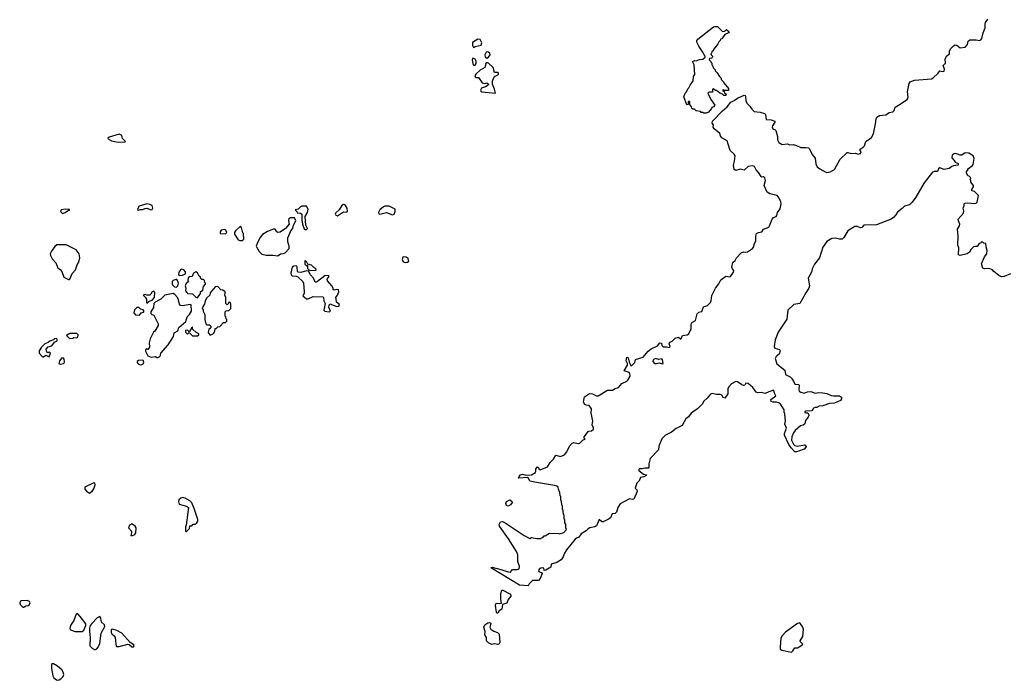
# Model space of a CAD drawing. Extents: x 2106670 to 2323771, y 35271 to 224896.
# Tile 257 of 419: x 2275356 to 2287028, y 97707 to 105540. Entities that reach past the tile are written whole.
import ezdxf

# ---------------------------------------------------------------- set-up
doc = ezdxf.new("R2010")
doc.units = 0

msp = doc.modelspace()

# ---------------------------------------------------------------- linework, layer by layer
at = {"layer": '0CON20XD'}
for points in [[(2281484, 100054), (2281405, 100068), (2281386, 100105), (2281371, 100111), (2281272, 100102), (2281268, 100105), (2281275, 100122), (2281293, 100145), (2281315, 100150), (2281355, 100140), (2281425, 100142), (2281469, 100171), (2281476, 100185), (2281474, 100215), (2281495, 100237), (2281505, 100230), (2281511, 100211), (2281525, 100202), (2281613, 100237), (2281645, 100290), (2281685, 100328), (2281713, 100377), (2281765, 100360), (2281815, 100381), (2281844, 100415), (2281874, 100485), (2281905, 100520), (2281925, 100526), (2281975, 100516), (2281995, 100520), (2282035, 100558), (2282060, 100565), (2282048, 100578), (2282048, 100595), (2282100, 100660), (2282135, 100664), (2282159, 100685), (2282159, 100699), (2282141, 100735), (2282150, 100785), (2282132, 100875), (2282133, 100925), (2282108, 100965), (2282070, 100970), (2282055, 100978), (2282041, 101005), (2282045, 101030), (2282052, 101068), (2282099, 101101), (2282115, 101107), (2282145, 101105), (2282195, 101079), (2282215, 101080), (2282325, 101148), (2282385, 101149), (2282414, 101166), (2282455, 101177), (2282495, 101227), (2282555, 101254), (2282566, 101264), (2282592, 101315), (2282590, 101345), (2282582, 101355), (2282522, 101375), (2282563, 101445), (2282562, 101462), (2282544, 101495), (2282555, 101538), (2282571, 101531), (2282581, 101481), (2282605, 101433), (2282648, 101475), (2282655, 101512), (2282745, 101539), (2282805, 101609), (2282843, 101637), (2282916, 101674), (2282945, 101709), (2282966, 101706), (2282970, 101675), (2282985, 101659), (2283025, 101661), (2283055, 101654), (2283066, 101664), (2283057, 101695), (2283065, 101716), (2283090, 101730), (2283126, 101764), (2283165, 101774), (2283195, 101752), (2283214, 101796), (2283270, 101805), (2283290, 101815), (2283316, 101874), (2283314, 101924), (2283319, 101941), (2283330, 101955), (2283368, 101975), (2283388, 102052), (2283405, 102070), (2283442, 102078), (2283464, 102136), (2283508, 102152), (2283544, 102186), (2283554, 102205), (2283562, 102268), (2283603, 102355), (2283645, 102408), (2283666, 102454), (2283725, 102498), (2283775, 102492), (2283784, 102496), (2283819, 102545), (2283820, 102565), (2283804, 102584), (2283799, 102605), (2283810, 102660), (2283837, 102685), (2283854, 102716), (2283908, 102775), (2283935, 102787), (2283955, 102782), (2283982, 102788), (2284043, 102825), (2284060, 102845), (2284064, 102875), (2284082, 102918), (2284081, 102975), (2284092, 103005), (2284113, 103017), (2284155, 103026), (2284175, 103057), (2284235, 103081), (2284246, 103095), (2284276, 103175), (2284293, 103195), (2284323, 103207), (2284333, 103217), (2284341, 103255), (2284372, 103298), (2284384, 103355), (2284380, 103380), (2284361, 103425), (2284335, 103454), (2284250, 103475), (2284218, 103495), (2284181, 103575), (2284197, 103633), (2284191, 103665), (2284175, 103677), (2284155, 103674), (2284145, 103680), (2284115, 103729), (2284088, 103758), (2284065, 103801), (2284045, 103809), (2283990, 103800), (2283945, 103754), (2283895, 103766), (2283845, 103751), (2283827, 103765), (2283816, 103815), (2283829, 103861), (2283836, 103925), (2283826, 103945), (2283779, 103989), (2283753, 104065), (2283742, 104105), (2283681, 104141), (2283663, 104163), (2283655, 104190), (2283588, 104245), (2283578, 104265), (2283582, 104292), (2283564, 104314), (2283569, 104335), (2283689, 104461), (2283744, 104505), (2283787, 104563), (2283825, 104580), (2283865, 104609), (2283945, 104644), (2283955, 104642), (2283959, 104635), (2283966, 104575), (2283978, 104548), (2284013, 104515), (2284035, 104478), (2284062, 104452), (2284133, 104443), (2284187, 104427), (2284197, 104417), (2284207, 104357), (2284265, 104351), (2284308, 104338), (2284308, 104325), (2284279, 104281), (2284275, 104265), (2284285, 104247), (2284312, 104235), (2284320, 104225), (2284341, 104155), (2284341, 104115), (2284354, 104084), (2284395, 104062), (2284455, 104066), (2284485, 104058), (2284525, 104060), (2284565, 104050), (2284615, 104023), (2284676, 104024), (2284705, 104019), (2284719, 104010), (2284751, 103941), (2284785, 103898), (2284792, 103832), (2284809, 103795), (2284840, 103770), (2284905, 103736), (2284925, 103730), (2284965, 103736), (2285015, 103765), (2285082, 103888), (2285165, 103964), (2285175, 103966), (2285213, 103953), (2285266, 103956), (2285295, 103946), (2285322, 103955), (2285332, 103975), (2285317, 103995), (2285318, 104005), (2285355, 104027), (2285369, 104045), (2285386, 104094), (2285452, 104145), (2285476, 104185), (2285501, 104305), (2285508, 104365), (2285516, 104385), (2285547, 104403), (2285625, 104412), (2285665, 104438), (2285705, 104448), (2285722, 104465), (2285735, 104501), (2285774, 104526), (2285875, 104592), (2285884, 104605), (2285887, 104627), (2285879, 104685), (2285901, 104785), (2285913, 104805), (2285965, 104822), (2286165, 104840), (2286185, 104851), (2286245, 104907), (2286265, 104933), (2286295, 104924), (2286315, 104931), (2286319, 104955), (2286303, 104997), (2286332, 105025), (2286329, 105075), (2286345, 105110), (2286377, 105135), (2286378, 105165), (2286389, 105195), (2286425, 105229), (2286445, 105240), (2286467, 105237), (2286505, 105207), (2286566, 105214), (2286592, 105245), (2286600, 105285), (2286620, 105300), (2286695, 105303), (2286735, 105294), (2286749, 105301), (2286760, 105315), (2286777, 105385), (2286803, 105445), (2286801, 105485), (2286806, 105505), (2286832, 105548)], [(2283465, 104430), (2283455, 104440), (2283435, 104440), (2283425, 104450), (2283375, 104460), (2283355, 104480), (2283335, 104480), (2283322, 104492), (2283318, 104508), (2283300, 104535), (2283300, 104565), (2283295, 104570), (2283282, 104568), (2283280, 104535), (2283265, 104530), (2283230, 104625), (2283245, 104670), (2283260, 104685), (2283275, 104720), (2283288, 104732), (2283303, 104765), (2283341, 104815), (2283343, 104865), (2283359, 104891), (2283353, 105005), (2283330, 105045), (2283355, 105058), (2283375, 105052), (2283415, 105068), (2283455, 105070), (2283480, 105095), (2283477, 105117), (2283465, 105130), (2283456, 105156), (2283408, 105225), (2283383, 105273), (2283385, 105292), (2283395, 105309), (2283580, 105455), (2283595, 105460), (2283628, 105458), (2283688, 105398), (2283715, 105402), (2283735, 105423), (2283768, 105395), (2283760, 105385), (2283717, 105363), (2283678, 105312), (2283662, 105308), (2283658, 105292), (2283642, 105278), (2283630, 105245), (2283580, 105185), (2283578, 105172), (2283562, 105158), (2283558, 105142), (2283550, 105135), (2283552, 105122), (2283568, 105108), (2283570, 105095), (2283557, 105083), (2283535, 105080), (2283530, 105065), (2283550, 105045), (2283552, 105032), (2283560, 105025), (2283560, 105005), (2283570, 104995), (2283580, 104965), (2283600, 104945), (2283600, 104935), (2283625, 104910), (2283650, 104865), (2283670, 104845), (2283672, 104832), (2283700, 104805), (2283702, 104792), (2283760, 104725), (2283760, 104705), (2283755, 104700), (2283700, 104700), (2283698, 104708), (2283692, 104708), (2283692, 104702), (2283708, 104688), (2283712, 104672), (2283730, 104655), (2283725, 104640), (2283705, 104640), (2283688, 104658), (2283655, 104670), (2283615, 104700), (2283605, 104700), (2283575, 104720), (2283570, 104715), (2283568, 104682), (2283525, 104680), (2283512, 104668), (2283548, 104595), (2283597, 104525), (2283580, 104505), (2283562, 104498), (2283558, 104485), (2283522, 104445), (2283495, 104432), (2283465, 104430)], [(2280735, 105212), (2280755, 105222), (2280825, 105238), (2280836, 105265), (2280815, 105304), (2280785, 105311), (2280725, 105270), (2280724, 105234), (2280735, 105212)], [(2280735, 105000), (2280755, 105002), (2280769, 105021), (2280767, 105047), (2280755, 105070), (2280728, 105082), (2280718, 105065), (2280728, 105015), (2280735, 105000)], [(2280895, 105082), (2280914, 105095), (2280932, 105125), (2280928, 105145), (2280905, 105160), (2280885, 105153), (2280870, 105125), (2280875, 105099), (2280895, 105082)], [(2280995, 104670), (2280986, 104716), (2280960, 104775), (2280962, 104815), (2280983, 104865), (2281025, 104888), (2281032, 104895), (2281032, 104905), (2281025, 104912), (2280984, 104914), (2280968, 104975), (2280915, 105024), (2280888, 105032), (2280878, 105015), (2280878, 104995), (2280868, 104975), (2280815, 104943), (2280762, 104895), (2280752, 104875), (2280754, 104864), (2280764, 104854), (2280795, 104854), (2280840, 104790), (2280865, 104783), (2280895, 104791), (2280913, 104775), (2280908, 104762), (2280878, 104742), (2280831, 104729), (2280818, 104705), (2280821, 104691), (2280834, 104684), (2280995, 104670)], [(2276525, 104088), (2276605, 104090), (2276610, 104095), (2276573, 104133), (2276566, 104166), (2276535, 104182), (2276415, 104148), (2276400, 104135), (2276415, 104118), (2276445, 104102), (2276525, 104088)], [(2287100, 102525), (2287025, 102494), (2286995, 102492), (2286962, 102505), (2286904, 102554), (2286890, 102575), (2286845, 102589), (2286795, 102587), (2286774, 102594), (2286758, 102645), (2286792, 102728), (2286820, 102765), (2286826, 102805), (2286812, 102845), (2286810, 102885), (2286785, 102890), (2286775, 102900), (2286755, 102900), (2286748, 102892), (2286732, 102888), (2286705, 102850), (2286685, 102852), (2286664, 102846), (2286635, 102818), (2286616, 102784), (2286588, 102762), (2286503, 102743), (2286485, 102750), (2286489, 102835), (2286477, 102865), (2286483, 102975), (2286472, 103055), (2286496, 103094), (2286499, 103115), (2286484, 103155), (2286483, 103175), (2286544, 103246), (2286548, 103275), (2286540, 103305), (2286552, 103335), (2286553, 103355), (2286562, 103365), (2286595, 103370), (2286675, 103359), (2286695, 103364), (2286707, 103375), (2286722, 103455), (2286675, 103502), (2286645, 103510), (2286642, 103525), (2286663, 103557), (2286661, 103575), (2286633, 103613), (2286630, 103635), (2286620, 103645), (2286628, 103652), (2286630, 103665), (2286610, 103685), (2286595, 103690), (2286580, 103725), (2286580, 103735), (2286602, 103775), (2286650, 103810), (2286658, 103822), (2286672, 103895), (2286660, 103925), (2286606, 103956), (2286565, 103963), (2286525, 103932), (2286504, 103934), (2286455, 103953), (2286435, 103950), (2286412, 103935), (2286405, 103900), (2286435, 103870), (2286445, 103850), (2286480, 103835), (2286480, 103815), (2286425, 103808), (2286405, 103800), (2286375, 103777), (2286316, 103764), (2286265, 103783), (2286249, 103771), (2286235, 103740), (2286195, 103741), (2286178, 103732), (2286079, 103605), (2285978, 103435), (2285934, 103375), (2285905, 103345), (2285845, 103327), (2285817, 103303), (2285763, 103257), (2285744, 103225), (2285716, 103194), (2285685, 103175), (2285512, 103108), (2285362, 103105), (2285339, 103075), (2285325, 103072), (2285285, 103088), (2285255, 103088), (2285174, 103035), (2285125, 102956), (2285105, 102936), (2285075, 102936), (2285028, 102948), (2284985, 102946), (2284925, 102909), (2284875, 102844), (2284839, 102715), (2284778, 102642), (2284752, 102585), (2284742, 102545), (2284704, 102475), (2284719, 102385), (2284710, 102355), (2284677, 102303), (2284604, 102176), (2284535, 102162), (2284461, 102095), (2284451, 101989), (2284346, 101835), (2284310, 101745), (2284301, 101665), (2284306, 101646), (2284365, 101628), (2284372, 101615), (2284359, 101575), (2284322, 101548), (2284311, 101521), (2284330, 101460), (2284426, 101386), (2284435, 101331), (2284488, 101305), (2284505, 101290), (2284531, 101255), (2284545, 101218), (2284593, 101213), (2284598, 101205), (2284592, 101152), (2284598, 101135), (2284615, 101123), (2284655, 101112), (2284695, 101127), (2284735, 101131), (2284785, 101110), (2284825, 101119), (2284875, 101117), (2284926, 101106), (2284975, 101083), (2285005, 101078), (2285075, 101078), (2285100, 101065), (2285100, 101045), (2285085, 101023), (2285016, 100994), (2284955, 100989), (2284875, 100960), (2284835, 100958), (2284805, 100942), (2284785, 100942), (2284767, 100933), (2284745, 100902), (2284675, 100900), (2284665, 100890), (2284665, 100882), (2284675, 100878), (2284695, 100880), (2284708, 100868), (2284712, 100845), (2284703, 100825), (2284672, 100788), (2284665, 100748), (2284645, 100732), (2284614, 100726), (2284550, 100670), (2284528, 100642), (2284508, 100595), (2284505, 100555), (2284528, 100508), (2284545, 100491), (2284575, 100485), (2284658, 100498), (2284673, 100493), (2284678, 100475), (2284655, 100448), (2284565, 100414), (2284545, 100417), (2284500, 100465), (2284475, 100504), (2284424, 100615), (2284424, 100635), (2284445, 100695), (2284426, 100744), (2284434, 100785), (2284426, 100866), (2284417, 100887), (2284419, 100915), (2284397, 100947), (2284375, 100982), (2284355, 100998), (2284326, 101006), (2284284, 101004), (2284263, 101013), (2284262, 101035), (2284319, 101081), (2284299, 101119), (2284295, 101147), (2284235, 101129), (2284195, 101107), (2284145, 101120), (2284105, 101114), (2284085, 101124), (2284047, 101177), (2283992, 101225), (2283965, 101232), (2283952, 101208), (2283935, 101201), (2283915, 101209), (2283865, 101247), (2283845, 101249), (2283795, 101222), (2283762, 101185), (2283752, 101165), (2283750, 101105), (2283716, 101054), (2283695, 101059), (2283679, 101089), (2283665, 101096), (2283615, 101096), (2283564, 101106), (2283545, 101101), (2283507, 101053), (2283467, 101015), (2283445, 100980), (2283391, 100925), (2283317, 100875), (2283285, 100831), (2283251, 100809), (2283210, 100730), (2283139, 100691), (2283081, 100649), (2283012, 100615), (2282969, 100571), (2282934, 100485), (2282929, 100441), (2282831, 100335), (2282814, 100275), (2282813, 100235), (2282806, 100224), (2282765, 100222), (2282735, 100213), (2282705, 100214), (2282695, 100205), (2282697, 100195), (2282752, 100152), (2282787, 100145), (2282781, 100135), (2282755, 100118), (2282715, 100111), (2282699, 100071), (2282673, 100045), (2282651, 99985), (2282671, 99965), (2282676, 99945), (2282636, 99855), (2282615, 99849), (2282585, 99858), (2282475, 99800), (2282448, 99755), (2282431, 99699), (2282414, 99686), (2282378, 99682), (2282360, 99635), (2282345, 99621), (2282274, 99584), (2282255, 99586), (2282225, 99612), (2282193, 99537), (2282174, 99526), (2282115, 99514), (2282096, 99504), (2282071, 99479), (2282012, 99445), (2281986, 99404), (2281955, 99392), (2281940, 99380), (2281837, 99255), (2281810, 99205), (2281800, 99170), (2281775, 99136), (2281725, 99102), (2281658, 99085), (2281653, 99047), (2281595, 99012), (2281575, 99010), (2281568, 99035), (2281555, 99041), (2281535, 99038), (2281515, 99024), (2281508, 99005), (2281514, 98994), (2281540, 98985), (2281550, 98975), (2281524, 98915), (2281505, 98890), (2281435, 98890), (2281395, 98850), (2281382, 98828), (2281280, 98835), (2280950, 99035), (2280940, 99045), (2280955, 99050), (2281060, 99020), (2281145, 98993), (2281175, 98990), (2281198, 99022), (2281255, 99022), (2281275, 99030), (2281280, 99055), (2281260, 99115), (2281260, 99195), (2281247, 99235), (2281152, 99385), (2281042, 99535), (2281038, 99555), (2281055, 99584), (2281075, 99589), (2281101, 99581), (2281335, 99423), (2281405, 99390), (2281425, 99400), (2281485, 99390), (2281535, 99390), (2281542, 99398), (2281558, 99402), (2281575, 99420), (2281585, 99420), (2281635, 99450), (2281748, 99448), (2281755, 99442), (2281805, 99460), (2281840, 99495), (2281830, 99515), (2281830, 99555), (2281820, 99575), (2281820, 99605), (2281810, 99625), (2281810, 99665), (2281803, 99673), (2281800, 99715), (2281790, 99735), (2281790, 99775), (2281783, 99783), (2281780, 99825), (2281770, 99845), (2281770, 99885), (2281763, 99893), (2281760, 99935), (2281743, 99973), (2281740, 99995), (2281725, 100008), (2281696, 100016), (2281484, 100054)], [(2276765, 103280), (2276785, 103288), (2276815, 103289), (2276838, 103302), (2276864, 103306), (2276915, 103285), (2276925, 103288), (2276935, 103305), (2276927, 103335), (2276899, 103349), (2276864, 103356), (2276773, 103327), (2276752, 103295), (2276755, 103282), (2276765, 103280)], [(2278742, 103052), (2278755, 103053), (2278766, 103065), (2278748, 103105), (2278742, 103208), (2278766, 103255), (2278777, 103295), (2278755, 103327), (2278701, 103329), (2278685, 103322), (2278657, 103293), (2278620, 103285), (2278640, 103265), (2278645, 103250), (2278685, 103247), (2278700, 103235), (2278699, 103165), (2278710, 103115), (2278730, 103060), (2278742, 103052)], [(2279125, 103215), (2279195, 103262), (2279225, 103258), (2279240, 103265), (2279236, 103306), (2279220, 103335), (2279206, 103346), (2279195, 103348), (2279175, 103338), (2279145, 103287), (2279099, 103245), (2279096, 103235), (2279101, 103225), (2279125, 103215)], [(2279775, 103226), (2279795, 103232), (2279807, 103265), (2279806, 103295), (2279735, 103330), (2279685, 103328), (2279668, 103322), (2279627, 103285), (2279609, 103255), (2279615, 103237), (2279625, 103232), (2279704, 103254), (2279775, 103226)], [(2275865, 103243), (2275895, 103254), (2275935, 103280), (2275945, 103280), (2275945, 103290), (2275895, 103293), (2275853, 103287), (2275842, 103278), (2275840, 103265), (2275865, 103243)], [(2278415, 102741), (2278446, 102764), (2278485, 102766), (2278503, 102775), (2278550, 102825), (2278549, 102855), (2278534, 102905), (2278536, 102955), (2278571, 103035), (2278593, 103065), (2278602, 103105), (2278628, 103155), (2278615, 103190), (2278565, 103190), (2278545, 103180), (2278543, 103157), (2278552, 103115), (2278506, 103064), (2278445, 103021), (2278418, 103018), (2278406, 103026), (2278385, 103058), (2278365, 103058), (2278295, 103028), (2278235, 102992), (2278203, 102955), (2278170, 102885), (2278160, 102855), (2278162, 102845), (2278195, 102792), (2278225, 102760), (2278276, 102746), (2278355, 102749), (2278415, 102741)], [(2277995, 102922), (2278012, 102938), (2278010, 103005), (2278003, 103013), (2277987, 103077), (2277975, 103090), (2277914, 103036), (2277902, 103015), (2277903, 102997), (2277945, 102930), (2277965, 102922), (2277995, 102922)], [(2277795, 103002), (2277810, 103015), (2277800, 103045), (2277785, 103052), (2277744, 103046), (2277732, 103025), (2277734, 103004), (2277795, 103002)], [(2275935, 102458), (2275945, 102460), (2275955, 102470), (2275979, 102531), (2276017, 102575), (2276036, 102635), (2276056, 102665), (2276070, 102715), (2276062, 102762), (2276025, 102810), (2275905, 102872), (2275795, 102870), (2275771, 102849), (2275732, 102795), (2275718, 102765), (2275722, 102745), (2275740, 102705), (2275786, 102656), (2275807, 102597), (2275835, 102578), (2275854, 102554), (2275878, 102485), (2275935, 102458)], [(2279925, 102660), (2279955, 102664), (2279970, 102675), (2279956, 102716), (2279925, 102727), (2279897, 102723), (2279890, 102695), (2279900, 102670), (2279925, 102660)], [(2279025, 102075), (2279040, 102085), (2279022, 102132), (2279024, 102156), (2279031, 102169), (2279115, 102138), (2279140, 102145), (2279148, 102155), (2279143, 102165), (2279112, 102192), (2279109, 102229), (2279102, 102245), (2279125, 102272), (2279138, 102315), (2279136, 102335), (2279115, 102339), (2279082, 102332), (2279072, 102342), (2279072, 102355), (2279056, 102385), (2279004, 102445), (2279001, 102465), (2279026, 102495), (2279016, 102505), (2278975, 102503), (2278886, 102434), (2278875, 102428), (2278858, 102428), (2278838, 102475), (2278802, 102515), (2278778, 102558), (2278755, 102562), (2278688, 102542), (2278658, 102545), (2278649, 102555), (2278645, 102610), (2278635, 102620), (2278605, 102618), (2278586, 102604), (2278572, 102535), (2278574, 102515), (2278585, 102504), (2278635, 102500), (2278652, 102492), (2278711, 102435), (2278720, 102415), (2278729, 102315), (2278727, 102293), (2278713, 102265), (2278755, 102230), (2278775, 102230), (2278835, 102256), (2278950, 102255), (2278958, 102245), (2278960, 102205), (2278976, 102175), (2278961, 102095), (2278975, 102083), (2279025, 102075)], [(2278806, 102566), (2278865, 102569), (2278870, 102575), (2278866, 102585), (2278841, 102601), (2278815, 102628), (2278772, 102642), (2278760, 102665), (2278745, 102680), (2278735, 102680), (2278735, 102640), (2278755, 102620), (2278768, 102628), (2278768, 102588), (2278782, 102572), (2278806, 102566)], [(2277248, 102508), (2277285, 102510), (2277320, 102525), (2277322, 102552), (2277300, 102575), (2277275, 102582), (2277265, 102578), (2277243, 102545), (2277238, 102518), (2277248, 102508)], [(2277465, 102243), (2277500, 102295), (2277500, 102315), (2277528, 102332), (2277533, 102377), (2277558, 102402), (2277560, 102415), (2277550, 102425), (2277548, 102448), (2277535, 102460), (2277515, 102460), (2277500, 102475), (2277500, 102485), (2277485, 102500), (2277465, 102540), (2277445, 102552), (2277418, 102535), (2277400, 102495), (2277368, 102492), (2277352, 102478), (2277350, 102445), (2277360, 102435), (2277328, 102412), (2277316, 102385), (2277324, 102355), (2277320, 102325), (2277345, 102292), (2277405, 102290), (2277445, 102248), (2277465, 102243)], [(2277215, 102368), (2277232, 102385), (2277238, 102415), (2277228, 102448), (2277218, 102458), (2277205, 102460), (2277175, 102448), (2277164, 102436), (2277163, 102407), (2277168, 102395), (2277192, 102372), (2277215, 102368)], [(2277615, 101800), (2277655, 101820), (2277670, 101845), (2277672, 101878), (2277685, 101880), (2277703, 101897), (2277728, 101902), (2277772, 101948), (2277795, 101950), (2277810, 101965), (2277810, 101985), (2277802, 101992), (2277800, 102015), (2277790, 102025), (2277790, 102075), (2277803, 102087), (2277835, 102090), (2277860, 102115), (2277858, 102165), (2277850, 102185), (2277845, 102190), (2277832, 102188), (2277828, 102172), (2277815, 102160), (2277800, 102175), (2277800, 102245), (2277788, 102275), (2277793, 102297), (2277790, 102315), (2277765, 102333), (2277740, 102335), (2277705, 102378), (2277675, 102372), (2277615, 102300), (2277608, 102272), (2277575, 102240), (2277554, 102206), (2277548, 102165), (2277520, 102125), (2277522, 102112), (2277530, 102105), (2277530, 102085), (2277550, 102045), (2277550, 101985), (2277563, 101933), (2277575, 101920), (2277605, 101920), (2277620, 101905), (2277620, 101885), (2277600, 101865), (2277592, 101835), (2277593, 101823), (2277615, 101800)], [(2276865, 102180), (2276889, 102201), (2276925, 102216), (2276954, 102245), (2276956, 102306), (2276945, 102320), (2276927, 102313), (2276912, 102285), (2276900, 102275), (2276865, 102272), (2276845, 102282), (2276820, 102275), (2276845, 102250), (2276858, 102225), (2276858, 102188), (2276865, 102180)], [(2276995, 101533), (2277018, 101545), (2277026, 101564), (2277028, 101585), (2277117, 101685), (2277179, 101785), (2277188, 101825), (2277229, 101851), (2277241, 101889), (2277327, 101963), (2277340, 102015), (2277370, 102045), (2277391, 102085), (2277388, 102158), (2277375, 102162), (2277285, 102147), (2277262, 102152), (2277250, 102165), (2277240, 102220), (2277228, 102245), (2277195, 102283), (2277175, 102294), (2277076, 102274), (2277031, 102225), (2276960, 102190), (2276948, 102175), (2276943, 102127), (2276912, 102075), (2276910, 102055), (2276923, 102043), (2276946, 102036), (2276997, 101935), (2276998, 101915), (2276958, 101845), (2276942, 101835), (2276903, 101755), (2276890, 101710), (2276893, 101657), (2276880, 101635), (2276875, 101630), (2276865, 101638), (2276848, 101625), (2276848, 101608), (2276874, 101554), (2276915, 101540), (2276965, 101548), (2276980, 101535), (2276995, 101533)], [(2276775, 102037), (2276794, 102066), (2276825, 102072), (2276832, 102085), (2276820, 102100), (2276788, 102108), (2276768, 102128), (2276745, 102126), (2276715, 102098), (2276708, 102065), (2276730, 102040), (2276775, 102037)], [(2275945, 101760), (2275985, 101762), (2275998, 101772), (2276025, 101769), (2276045, 101777), (2276051, 101805), (2276035, 101819), (2275951, 101819), (2275910, 101795), (2275945, 101760)], [(2277465, 101792), (2277478, 101802), (2277480, 101815), (2277444, 101834), (2277408, 101865), (2277400, 101875), (2277406, 101884), (2277405, 101897), (2277395, 101890), (2277368, 101842), (2277362, 101842), (2277345, 101860), (2277322, 101855), (2277322, 101835), (2277345, 101810), (2277365, 101830), (2277403, 101793), (2277465, 101792)], [(2275638, 101542), (2275665, 101563), (2275705, 101542), (2275720, 101585), (2275705, 101600), (2275695, 101590), (2275677, 101597), (2275671, 101635), (2275695, 101659), (2275735, 101672), (2275770, 101715), (2275799, 101731), (2275802, 101745), (2275795, 101758), (2275770, 101755), (2275757, 101743), (2275715, 101730), (2275695, 101713), (2275653, 101695), (2275615, 101658), (2275587, 101615), (2275587, 101585), (2275625, 101544), (2275638, 101542)], [(2275837, 101457), (2275875, 101463), (2275883, 101467), (2275888, 101482), (2275882, 101515), (2275875, 101528), (2275855, 101529), (2275829, 101495), (2275819, 101465), (2275837, 101457)], [(2276785, 101449), (2276805, 101450), (2276819, 101460), (2276826, 101475), (2276824, 101494), (2276815, 101504), (2276765, 101498), (2276748, 101485), (2276748, 101475), (2276760, 101460), (2276785, 101449)], [(2282975, 101458), (2282984, 101465), (2282976, 101506), (2282968, 101518), (2282932, 101512), (2282895, 101522), (2282864, 101505), (2282863, 101485), (2282883, 101465), (2282905, 101463), (2282935, 101471), (2282975, 101458)], [(2276185, 99924), (2276215, 99948), (2276235, 99977), (2276252, 100025), (2276245, 100044), (2276235, 100049), (2276128, 99995), (2276130, 99975), (2276148, 99948), (2276185, 99924)], [(2277325, 99470), (2277335, 99472), (2277370, 99505), (2277372, 99538), (2277395, 99540), (2277412, 99558), (2277435, 99560), (2277456, 99574), (2277467, 99593), (2277467, 99613), (2277426, 99745), (2277395, 99812), (2277374, 99834), (2277318, 99868), (2277284, 99874), (2277265, 99868), (2277243, 99845), (2277237, 99825), (2277245, 99797), (2277335, 99771), (2277358, 99755), (2277330, 99545), (2277320, 99525), (2277320, 99475), (2277325, 99470)], [(2281145, 99773), (2281125, 99780), (2281118, 99805), (2281125, 99828), (2281165, 99848), (2281185, 99833), (2281194, 99815), (2281175, 99787), (2281145, 99773)], [(2276695, 99422), (2276722, 99435), (2276733, 99455), (2276736, 99515), (2276723, 99535), (2276685, 99562), (2276656, 99545), (2276644, 99515), (2276680, 99475), (2276682, 99455), (2276674, 99425), (2276695, 99422)], [(2281025, 98502), (2281014, 98504), (2281010, 98515), (2280998, 98595), (2281000, 98615), (2281005, 98620), (2281045, 98618), (2281068, 98622), (2281058, 98665), (2281060, 98735), (2281070, 98775), (2281083, 98777), (2281165, 98731), (2281177, 98715), (2281177, 98705), (2281146, 98664), (2281129, 98621), (2281080, 98605), (2281071, 98549), (2281041, 98529), (2281025, 98502)], [(2275405, 98574), (2275430, 98590), (2275455, 98594), (2275474, 98605), (2275481, 98625), (2275473, 98643), (2275445, 98652), (2275375, 98649), (2275365, 98644), (2275356, 98625), (2275360, 98605), (2275395, 98574), (2275405, 98574)], [(2276075, 98284), (2276095, 98287), (2276115, 98302), (2276139, 98355), (2276141, 98375), (2276074, 98465), (2276045, 98494), (2276035, 98496), (2276025, 98490), (2275997, 98415), (2275960, 98355), (2275952, 98322), (2275960, 98305), (2276015, 98284), (2276075, 98284)], [(2276243, 98073), (2276255, 98074), (2276269, 98081), (2276285, 98100), (2276306, 98145), (2276323, 98265), (2276367, 98345), (2276362, 98365), (2276327, 98395), (2276316, 98445), (2276305, 98462), (2276275, 98449), (2276210, 98380), (2276193, 98357), (2276184, 98325), (2276183, 98285), (2276193, 98215), (2276187, 98115), (2276216, 98086), (2276243, 98073)], [(2276695, 98099), (2276705, 98104), (2276711, 98115), (2276708, 98128), (2276667, 98157), (2276565, 98264), (2276506, 98296), (2276455, 98314), (2276441, 98309), (2276441, 98275), (2276447, 98257), (2276477, 98235), (2276489, 98215), (2276494, 98135), (2276498, 98115), (2276505, 98108), (2276535, 98108), (2276636, 98136), (2276652, 98132), (2276685, 98102), (2276695, 98099)], [(2280953, 98133), (2280915, 98152), (2280890, 98175), (2280890, 98215), (2280870, 98245), (2280872, 98285), (2280859, 98335), (2280871, 98365), (2280905, 98387), (2280925, 98392), (2280940, 98385), (2280928, 98335), (2280940, 98315), (2280975, 98288), (2281022, 98272), (2281040, 98255), (2281047, 98155), (2281039, 98141), (2281025, 98133), (2280985, 98138), (2280953, 98133)], [(2284505, 98041), (2284523, 98055), (2284545, 98090), (2284575, 98092), (2284616, 98114), (2284640, 98135), (2284610, 98165), (2284608, 98175), (2284640, 98225), (2284647, 98315), (2284640, 98335), (2284605, 98387), (2284575, 98381), (2284435, 98278), (2284393, 98235), (2284380, 98205), (2284370, 98105), (2284373, 98075), (2284390, 98065), (2284505, 98041)], [(2275805, 97707), (2275825, 97711), (2275845, 97723), (2275870, 97750), (2275878, 97775), (2275872, 97805), (2275855, 97830), (2275804, 97874), (2275755, 97902), (2275738, 97902), (2275733, 97893), (2275732, 97845), (2275748, 97758), (2275762, 97735), (2275792, 97712), (2275805, 97707)]]:
    msp.add_lwpolyline(points, dxfattribs=at)

doc.saveas('drawing.dxf')
